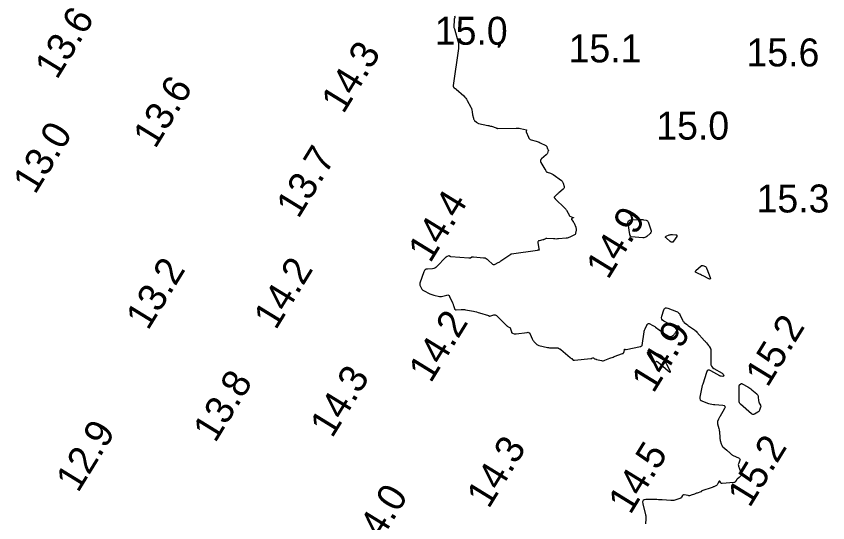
# Model space of a CAD drawing. Extents: x 1023796 to 1112670, y 656573 to 837340.
# Drawn here: x 1101323.2 to 1101468.2, y 687379.8 to 687470.4 of the extents above; entities that cross this region are included whole.
import ezdxf

# ---------------------------------------------------------------- set-up
doc = ezdxf.new("R2010")
doc.units = 0
doc.layers.add('V-CHAN-CONT-15FT', color=7, linetype='Continuous')
doc.layers.add('V-TOPO-SOUN', color=7, linetype='Continuous')

msp = doc.modelspace()

# ---------------------------------------------------------------- linework, layer by layer
at = {"layer": 'V-CHAN-CONT-15FT'}
msp.add_lwpolyline([(1101401.51, 687470.43), (1101401.53, 687470.29), (1101401.53, 687470.26), (1101401.53, 687470.23), (1101401.53, 687470.2), (1101401.53, 687470.17), (1101401.45, 687469.85), (1101401.44, 687469.79), (1101401.43, 687469.73), (1101401.42, 687469.66), (1101401.42, 687469.6), (1101401.36, 687468.58), (1101401.36, 687468.52), (1101401.37, 687468.47), (1101401.38, 687468.41), (1101401.4, 687468.36), (1101401.49, 687468.14), (1101401.51, 687468.09), (1101401.53, 687468.03), (1101401.55, 687467.98), (1101401.56, 687467.92), (1101402.11, 687465.98), (1101402.19, 687465.64), (1101402.23, 687465.29), (1101402.23, 687464.95), (1101402.2, 687464.6), (1101401.26, 687458.02), (1101401.25, 687457.98), (1101401.25, 687457.94), (1101401.26, 687457.9), (1101401.27, 687457.86), (1101401.33, 687457.72), (1101401.35, 687457.68), (1101401.37, 687457.65), (1101401.39, 687457.62), (1101401.42, 687457.6), (1101401.62, 687457.48), (1101401.66, 687457.45), (1101401.71, 687457.42), (1101401.75, 687457.38), (1101401.79, 687457.35), (1101403.14, 687456.12), (1101403.33, 687455.93), (1101403.5, 687455.74), (1101403.65, 687455.53), (1101403.78, 687455.3), (1101404.43, 687454.13), (1101404.48, 687454.02), (1101404.52, 687453.92), (1101404.55, 687453.81), (1101404.58, 687453.69), (1101404.65, 687453.23), (1101404.67, 687453.12), (1101404.69, 687453.01), (1101404.72, 687452.89), (1101404.74, 687452.78), (1101404.88, 687452.15), (1101404.91, 687452.04), (1101404.95, 687451.94), (1101405.01, 687451.85), (1101405.09, 687451.76), (1101405.41, 687451.44), (1101405.5, 687451.36), (1101405.59, 687451.3), (1101405.69, 687451.26), (1101405.8, 687451.23), (1101407.46, 687450.87), (1101407.62, 687450.83), (1101407.77, 687450.79), (1101407.92, 687450.75), (1101408.08, 687450.7), (1101408.94, 687450.42), (1101408.97, 687450.41), (1101408.99, 687450.4), (1101409.02, 687450.39), (1101409.04, 687450.38), (1101409.13, 687450.34), (1101409.15, 687450.33), (1101409.18, 687450.32), (1101409.2, 687450.32), (1101409.23, 687450.32), (1101412.49, 687450.39), (1101412.68, 687450.38), (1101412.88, 687450.37), (1101413.07, 687450.34), (1101413.26, 687450.3), (1101414.33, 687450.05), (1101414.36, 687450.04), (1101414.38, 687450.02), (1101414.38, 687450), (1101414.37, 687449.97), (1101414.29, 687449.84), (1101414.28, 687449.81), (1101414.27, 687449.77), (1101414.28, 687449.74), (1101414.29, 687449.7), (1101414.7, 687448.74), (1101414.79, 687448.58), (1101414.9, 687448.45), (1101415.04, 687448.36), (1101415.21, 687448.3), (1101416.06, 687448.07), (1101416.26, 687448.01), (1101416.45, 687447.94), (1101416.64, 687447.86), (1101416.83, 687447.76), (1101417.82, 687447.24), (1101417.87, 687447.2), (1101417.91, 687447.16), (1101417.95, 687447.11), (1101417.97, 687447.06), (1101418.08, 687446.78), (1101418.09, 687446.74), (1101418.11, 687446.71), (1101418.13, 687446.67), (1101418.15, 687446.64), (1101418.24, 687446.5), (1101418.26, 687446.47), (1101418.27, 687446.43), (1101418.27, 687446.39), (1101418.26, 687446.35), (1101418.1, 687445.89), (1101418.06, 687445.8), (1101418.02, 687445.72), (1101417.96, 687445.65), (1101417.89, 687445.59), (1101417.04, 687444.88), (1101416.91, 687444.74), (1101416.85, 687444.58), (1101416.85, 687444.41), (1101416.93, 687444.24), (1101417.66, 687443.06), (1101417.69, 687443.01), (1101417.72, 687442.96), (1101417.75, 687442.91), (1101417.78, 687442.85), (1101417.88, 687442.64), (1101417.91, 687442.59), (1101417.95, 687442.55), (1101418, 687442.52), (1101418.05, 687442.5), (1101418.67, 687442.32), (1101418.78, 687442.28), (1101418.9, 687442.23), (1101419.01, 687442.17), (1101419.11, 687442.1), (1101420.6, 687440.99), (1101420.71, 687440.89), (1101420.8, 687440.78), (1101420.87, 687440.66), (1101420.92, 687440.52), (1101421.09, 687439.95), (1101421.11, 687439.81), (1101421.09, 687439.69), (1101421.04, 687439.57), (1101420.94, 687439.47), (1101420.15, 687438.82), (1101420.06, 687438.75), (1101419.97, 687438.67), (1101419.88, 687438.58), (1101419.79, 687438.5), (1101419.32, 687438.03), (1101419.31, 687438), (1101419.3, 687437.98), (1101419.31, 687437.96), (1101419.32, 687437.93), (1101419.44, 687437.82), (1101419.49, 687437.78), (1101419.51, 687437.75), (1101421.23, 687436.06), (1101421.31, 687435.97), (1101421.39, 687435.88), (1101421.46, 687435.78), (1101421.52, 687435.68), (1101421.82, 687435.16), (1101421.85, 687435.11), (1101421.87, 687435.06), (1101421.89, 687435.02), (1101421.91, 687434.97), (1101421.99, 687434.78), (1101422.01, 687434.73), (1101422.04, 687434.7), (1101422.07, 687434.67), (1101422.12, 687434.64), (1101422.72, 687434.42), (1101422.77, 687434.39), (1101422.78, 687434.37), (1101422.77, 687434.34), (1101422.72, 687434.31), (1101422.46, 687434.19), (1101422.41, 687434.15), (1101422.39, 687434.11), (1101422.39, 687434.07), (1101422.42, 687434.01), (1101422.67, 687433.7), (1101422.72, 687433.62), (1101422.77, 687433.55), (1101422.81, 687433.47), (1101422.85, 687433.39), (1101423.15, 687432.68), (1101423.2, 687432.55), (1101423.23, 687432.42), (1101423.23, 687432.29), (1101423.22, 687432.15), (1101423.13, 687431.6), (1101423.09, 687431.48), (1101423.03, 687431.37), (1101422.95, 687431.28), (1101422.83, 687431.21), (1101422.11, 687430.88), (1101421.95, 687430.82), (1101421.78, 687430.76), (1101421.61, 687430.72), (1101421.44, 687430.7), (1101420.09, 687430.57), (1101419.87, 687430.55), (1101419.65, 687430.54), (1101419.43, 687430.55), (1101419.21, 687430.56), (1101418, 687430.65), (1101417.94, 687430.66), (1101417.88, 687430.65), (1101417.82, 687430.63), (1101417.76, 687430.6), (1101417.54, 687430.47), (1101417.48, 687430.43), (1101417.42, 687430.41), (1101417.36, 687430.39), (1101417.3, 687430.37), (1101416.62, 687430.24), (1101416.5, 687430.2), (1101416.43, 687430.13), (1101416.39, 687430.03), (1101416.39, 687429.91), (1101416.58, 687428.77), (1101416.59, 687428.73), (1101416.59, 687428.69), (1101416.61, 687428.61), (1101416.61, 687428.6), (1101416.6, 687428.58), (1101416.59, 687428.57), (1101416.57, 687428.57), (1101416.43, 687428.54), (1101416.4, 687428.54), (1101416.37, 687428.53), (1101416.34, 687428.53), (1101416.31, 687428.52), (1101411.7, 687427.85), (1101411.68, 687427.85), (1101411.67, 687427.85), (1101411.66, 687427.84), (1101411.64, 687427.84), (1101411.59, 687427.82), (1101411.58, 687427.82), (1101411.57, 687427.81), (1101411.55, 687427.81), (1101411.54, 687427.8), (1101409.79, 687426.59), (1101409.66, 687426.51), (1101409.53, 687426.42), (1101409.4, 687426.35), (1101409.26, 687426.28), (1101408.71, 687426), (1101408.58, 687425.95), (1101408.45, 687425.95), (1101408.33, 687425.99), (1101408.22, 687426.08), (1101407.56, 687426.73), (1101407.51, 687426.79), (1101407.45, 687426.83), (1101407.39, 687426.87), (1101407.33, 687426.91), (1101406.99, 687427.1), (1101406.96, 687427.11), (1101406.93, 687427.12), (1101406.91, 687427.12), (1101406.88, 687427.12), (1101406.76, 687427.13), (1101406.74, 687427.13), (1101406.71, 687427.13), (1101406.68, 687427.13), (1101406.65, 687427.13), (1101404.87, 687427.32), (1101404.8, 687427.32), (1101404.73, 687427.31), (1101404.66, 687427.3), (1101404.59, 687427.27), (1101404.33, 687427.14), (1101404.27, 687427.12), (1101404.2, 687427.1), (1101404.13, 687427.09), (1101404.06, 687427.09), (1101400.86, 687427.36), (1101400.82, 687427.36), (1101400.79, 687427.37), (1101400.76, 687427.39), (1101400.73, 687427.41), (1101400.62, 687427.5), (1101400.59, 687427.51), (1101400.56, 687427.52), (1101400.53, 687427.53), (1101400.5, 687427.52), (1101400.17, 687427.42), (1101400.11, 687427.39), (1101400.05, 687427.36), (1101399.99, 687427.32), (1101399.94, 687427.27), (1101398.33, 687425.61), (1101398.16, 687425.46), (1101397.98, 687425.35), (1101397.78, 687425.28), (1101397.56, 687425.24), (1101396.65, 687425.17), (1101396.44, 687425.13), (1101396.27, 687425.03), (1101396.13, 687424.89), (1101396.04, 687424.7), (1101395.31, 687422.65), (1101395.27, 687422.53), (1101395.27, 687422.4), (1101395.29, 687422.28), (1101395.34, 687422.16), (1101395.6, 687421.67), (1101395.67, 687421.56), (1101395.75, 687421.46), (1101395.85, 687421.38), (1101395.97, 687421.31), (1101397.1, 687420.75), (1101397.26, 687420.68), (1101397.44, 687420.61), (1101397.61, 687420.55), (1101397.79, 687420.5), (1101398.8, 687420.26), (1101398.84, 687420.25), (1101398.87, 687420.25), (1101398.9, 687420.24), (1101398.94, 687420.24), (1101399.07, 687420.25), (1101399.1, 687420.26), (1101399.14, 687420.26), (1101399.17, 687420.27), (1101399.2, 687420.27), (1101400.14, 687420.52), (1101400.3, 687420.54), (1101400.43, 687420.5), (1101400.54, 687420.42), (1101400.62, 687420.29), (1101401.13, 687419.11), (1101401.18, 687418.99), (1101401.23, 687418.87), (1101401.27, 687418.75), (1101401.31, 687418.63), (1101401.47, 687418.13), (1101401.52, 687418.02), (1101401.59, 687417.95), (1101401.69, 687417.9), (1101401.81, 687417.9), (1101402.7, 687417.94), (1101402.89, 687417.95), (1101403.08, 687417.94), (1101403.27, 687417.92), (1101403.46, 687417.89), (1101404.88, 687417.62), (1101405.15, 687417.57), (1101405.43, 687417.5), (1101405.7, 687417.43), (1101405.97, 687417.35), (1101407.55, 687416.85), (1101407.57, 687416.84), (1101407.59, 687416.83), (1101407.61, 687416.82), (1101407.63, 687416.82), (1101407.72, 687416.78), (1101407.74, 687416.77), (1101407.76, 687416.77), (1101407.78, 687416.77), (1101407.8, 687416.77), (1101408.53, 687416.97), (1101408.66, 687416.99), (1101408.78, 687416.98), (1101408.88, 687416.93), (1101408.98, 687416.85), (1101410.85, 687415.03), (1101410.91, 687414.98), (1101410.97, 687414.93), (1101411.03, 687414.89), (1101411.09, 687414.85), (1101411.36, 687414.7), (1101411.42, 687414.66), (1101411.47, 687414.6), (1101411.51, 687414.54), (1101411.53, 687414.47), (1101411.67, 687413.92), (1101411.7, 687413.85), (1101411.74, 687413.79), (1101411.8, 687413.74), (1101411.87, 687413.71), (1101412.18, 687413.61), (1101412.26, 687413.58), (1101412.34, 687413.57), (1101412.42, 687413.57), (1101412.5, 687413.58), (1101414.47, 687413.85), (1101414.65, 687413.86), (1101414.8, 687413.8), (1101414.93, 687413.7), (1101415.02, 687413.54), (1101415.37, 687412.72), (1101415.44, 687412.59), (1101415.51, 687412.46), (1101415.59, 687412.34), (1101415.69, 687412.23), (1101416.09, 687411.8), (1101416.2, 687411.7), (1101416.32, 687411.62), (1101416.44, 687411.56), (1101416.58, 687411.51), (1101418.13, 687411.15), (1101418.31, 687411.12), (1101418.49, 687411.09), (1101418.67, 687411.08), (1101418.85, 687411.07), (1101419.83, 687411.08), (1101419.89, 687411.08), (1101419.94, 687411.07), (1101420, 687411.05), (1101420.05, 687411.03), (1101420.27, 687410.93), (1101420.32, 687410.9), (1101420.37, 687410.87), (1101420.42, 687410.84), (1101420.47, 687410.8), (1101422.19, 687409.35), (1101422.25, 687409.3), (1101422.31, 687409.25), (1101422.37, 687409.2), (1101422.43, 687409.15), (1101422.66, 687408.94), (1101422.72, 687408.9), (1101422.78, 687408.87), (1101422.85, 687408.86), (1101422.93, 687408.86), (1101425.88, 687409.16), (1101425.93, 687409.16), (1101425.97, 687409.17), (1101426.01, 687409.19), (1101426.05, 687409.21), (1101426.21, 687409.29), (1101426.24, 687409.31), (1101426.28, 687409.31), (1101426.31, 687409.3), (1101426.33, 687409.28), (1101426.45, 687409.17), (1101426.48, 687409.14), (1101426.51, 687409.12), (1101426.54, 687409.11), (1101426.57, 687409.1), (1101426.72, 687409.06), (1101426.75, 687409.05), (1101426.79, 687409.04), (1101426.83, 687409.03), (1101426.86, 687409.02), (1101427.75, 687408.81), (1101427.91, 687408.78), (1101428.07, 687408.78), (1101428.22, 687408.8), (1101428.38, 687408.85), (1101429.25, 687409.21), (1101429.45, 687409.28), (1101429.65, 687409.36), (1101429.85, 687409.44), (1101430.05, 687409.51), (1101431.54, 687410.06), (1101431.57, 687410.07), (1101431.6, 687410.08), (1101431.62, 687410.1), (1101431.64, 687410.12), (1101431.74, 687410.21), (1101431.76, 687410.23), (1101431.77, 687410.26), (1101431.78, 687410.29), (1101431.79, 687410.32), (1101431.89, 687410.83), (1101431.9, 687410.85), (1101431.91, 687410.87), (1101431.93, 687410.87), (1101431.95, 687410.86), (1101432.05, 687410.81), (1101432.08, 687410.81), (1101432.1, 687410.8), (1101432.13, 687410.8), (1101432.15, 687410.8), (1101434.74, 687411.34), (1101434.77, 687411.35), (1101434.8, 687411.36), (1101434.83, 687411.37), (1101434.85, 687411.38), (1101434.96, 687411.44), (1101434.99, 687411.46), (1101435.01, 687411.48), (1101435.02, 687411.5), (1101435.03, 687411.53), (1101435.37, 687413.92), (1101435.39, 687414.07), (1101435.43, 687414.22), (1101435.48, 687414.36), (1101435.54, 687414.5), (1101435.91, 687415.25), (1101435.93, 687415.28), (1101435.95, 687415.31), (1101435.98, 687415.33), (1101436.01, 687415.35), (1101436.14, 687415.42), (1101436.18, 687415.44), (1101436.21, 687415.44), (1101436.24, 687415.44), (1101436.28, 687415.43), (1101436.92, 687415.08), (1101437.04, 687415.02), (1101437.15, 687414.95), (1101437.27, 687414.88), (1101437.38, 687414.8), (1101438.74, 687413.8), (1101438.87, 687413.7), (1101439, 687413.62), (1101439.14, 687413.54), (1101439.28, 687413.46), (1101439.93, 687413.13), (1101440.03, 687413.09), (1101440.12, 687413.08), (1101440.21, 687413.11), (1101440.3, 687413.16), (1101440.66, 687413.43), (1101440.74, 687413.5), (1101440.82, 687413.58), (1101440.9, 687413.66), (1101440.96, 687413.75), (1101441.61, 687414.68), (1101441.67, 687414.79), (1101441.66, 687414.88), (1101441.6, 687414.93), (1101441.47, 687414.96), (1101440.84, 687414.99), (1101440.68, 687415.01), (1101440.53, 687415.04), (1101440.39, 687415.09), (1101440.24, 687415.16), (1101438.88, 687415.88), (1101438.66, 687416.03), (1101438.53, 687416.23), (1101438.49, 687416.46), (1101438.54, 687416.72), (1101438.9, 687417.86), (1101439.02, 687418.09), (1101439.18, 687418.23), (1101439.38, 687418.26), (1101439.64, 687418.2), (1101441.17, 687417.6), (1101441.37, 687417.5), (1101441.54, 687417.37), (1101441.67, 687417.22), (1101441.78, 687417.03), (1101442.25, 687416.02), (1101442.3, 687415.91), (1101442.37, 687415.81), (1101442.45, 687415.72), (1101442.54, 687415.64), (1101442.92, 687415.32), (1101443.01, 687415.25), (1101443.11, 687415.17), (1101443.21, 687415.1), (1101443.31, 687415.03), (1101444.18, 687414.45), (1101444.35, 687414.33), (1101444.51, 687414.19), (1101444.67, 687414.05), (1101444.82, 687413.89), (1101446.18, 687412.36), (1101446.27, 687412.26), (1101446.35, 687412.17), (1101446.43, 687412.07), (1101446.52, 687411.97), (1101446.9, 687411.49), (1101446.95, 687411.43), (1101446.99, 687411.37), (1101447.04, 687411.3), (1101447.07, 687411.24), (1101447.23, 687410.97), (1101447.26, 687410.9), (1101447.28, 687410.83), (1101447.3, 687410.75), (1101447.3, 687410.68), (1101447.28, 687408.32), (1101447.31, 687408.03), (1101447.41, 687407.78), (1101447.58, 687407.57), (1101447.81, 687407.4), (1101449.32, 687406.53), (1101449.36, 687406.5), (1101449.4, 687406.46), (1101449.44, 687406.42), (1101449.48, 687406.38), (1101449.64, 687406.16), (1101449.65, 687406.13), (1101449.65, 687406.12), (1101449.64, 687406.1), (1101449.63, 687406.08), (1101449.55, 687406.01), (1101449.53, 687406), (1101449.5, 687405.99), (1101449.48, 687405.98), (1101449.45, 687405.98), (1101449.14, 687405.99), (1101449.08, 687406), (1101449.02, 687406.01), (1101448.97, 687406.03), (1101448.91, 687406.06), (1101447.29, 687407), (1101447.03, 687407.1), (1101446.81, 687407.09), (1101446.64, 687406.95), (1101446.52, 687406.7), (1101445.84, 687404.61), (1101445.76, 687404.33), (1101445.68, 687404.04), (1101445.62, 687403.75), (1101445.56, 687403.46), (1101445.35, 687402.28), (1101445.34, 687402.02), (1101445.41, 687401.81), (1101445.57, 687401.64), (1101445.8, 687401.52), (1101446.9, 687401.15), (1101447.18, 687401.07), (1101447.46, 687401.01), (1101447.75, 687400.96), (1101448.04, 687400.93), (1101449.42, 687400.84), (1101449.68, 687400.78), (1101449.82, 687400.66), (1101449.84, 687400.48), (1101449.74, 687400.24), (1101448.89, 687398.76), (1101448.83, 687398.66), (1101448.78, 687398.56), (1101448.73, 687398.46), (1101448.69, 687398.35), (1101448.51, 687397.94), (1101448.48, 687397.84), (1101448.46, 687397.73), (1101448.46, 687397.62), (1101448.48, 687397.52), (1101448.73, 687396.63), (1101448.77, 687396.45), (1101448.81, 687396.28), (1101448.83, 687396.1), (1101448.84, 687395.92), (1101448.88, 687395.16), (1101448.89, 687395), (1101448.91, 687394.84), (1101448.94, 687394.69), (1101448.98, 687394.54), (1101449.14, 687393.93), (1101449.19, 687393.78), (1101449.26, 687393.65), (1101449.35, 687393.52), (1101449.46, 687393.41), (1101450.17, 687392.77), (1101450.25, 687392.69), (1101450.33, 687392.62), (1101450.41, 687392.54), (1101450.49, 687392.46), (1101450.81, 687392.16), (1101450.9, 687392.09), (1101450.99, 687392.02), (1101451.08, 687391.96), (1101451.18, 687391.91), (1101452.34, 687391.34), (1101452.44, 687391.27), (1101452.5, 687391.19), (1101452.51, 687391.09), (1101452.48, 687390.97), (1101452.27, 687390.46), (1101452.23, 687390.33), (1101452.21, 687390.2), (1101452.22, 687390.07), (1101452.25, 687389.94), (1101452.75, 687388.49), (1101452.77, 687388.42), (1101452.76, 687388.37), (1101452.74, 687388.31), (1101452.71, 687388.26), (1101452.52, 687388.06), (1101452.47, 687388.01), (1101452.43, 687387.96), (1101452.38, 687387.92), (1101452.33, 687387.87), (1101452.02, 687387.6), (1101451.97, 687387.55), (1101451.91, 687387.49), (1101451.86, 687387.44), (1101451.82, 687387.38), (1101451.64, 687387.13), (1101451.59, 687387.07), (1101451.53, 687387.03), (1101451.47, 687387), (1101451.39, 687386.99), (1101449.35, 687386.82), (1101449.27, 687386.82), (1101449.2, 687386.84), (1101449.15, 687386.88), (1101449.1, 687386.94), (1101448.91, 687387.22), (1101448.87, 687387.27), (1101448.83, 687387.28), (1101448.79, 687387.26), (1101448.75, 687387.2), (1101448.55, 687386.78), (1101448.5, 687386.69), (1101448.44, 687386.61), (1101448.37, 687386.55), (1101448.28, 687386.49), (1101447.93, 687386.29), (1101447.83, 687386.24), (1101447.74, 687386.2), (1101447.65, 687386.16), (1101447.55, 687386.13), (1101445.71, 687385.54), (1101445.69, 687385.53), (1101445.67, 687385.51), (1101445.66, 687385.5), (1101445.64, 687385.47), (1101445.6, 687385.38), (1101445.59, 687385.36), (1101445.57, 687385.34), (1101445.55, 687385.33), (1101445.53, 687385.32), (1101444.87, 687385.11), (1101444.75, 687385.07), (1101444.63, 687385.03), (1101444.52, 687384.99), (1101444.4, 687384.94), (1101443.79, 687384.71), (1101443.65, 687384.66), (1101443.51, 687384.64), (1101443.37, 687384.64), (1101443.23, 687384.65), (1101442.55, 687384.78), (1101442.47, 687384.78), (1101442.39, 687384.77), (1101442.32, 687384.73), (1101442.26, 687384.66), (1101442.04, 687384.36), (1101441.98, 687384.29), (1101441.91, 687384.23), (1101441.84, 687384.18), (1101441.75, 687384.15), (1101440.89, 687383.85), (1101440.71, 687383.8), (1101440.54, 687383.77), (1101440.36, 687383.76), (1101440.17, 687383.76), (1101438.6, 687383.89), (1101438.27, 687383.91), (1101437.95, 687383.93), (1101437.63, 687383.94), (1101437.3, 687383.94), (1101435.7, 687383.94), (1101435.38, 687383.9), (1101435.18, 687383.76), (1101435.1, 687383.53), (1101435.13, 687383.21), (1101435.63, 687381.21), (1101435.67, 687381.03), (1101435.69, 687380.86), (1101435.7, 687380.68), (1101435.7, 687380.5), (1101435.64, 687379.59)], dxfattribs=at)
for points in [[(1101409.37, 687464.82), (1101409.36, 687464.84), (1101409.37, 687464.9), (1101409.43, 687465.34), (1101409.44, 687465.35), (1101409.44, 687465.37), (1101409.45, 687465.37), (1101409.47, 687465.38), (1101409.53, 687465.4), (1101409.55, 687465.41), (1101409.56, 687465.41), (1101409.57, 687465.41), (1101409.58, 687465.4), (1101409.63, 687465.39), (1101409.64, 687465.39), (1101409.65, 687465.38), (1101409.66, 687465.37), (1101409.66, 687465.36), (1101409.67, 687465.28), (1101409.68, 687465.26), (1101409.67, 687465.25), (1101409.67, 687465.23), (1101409.66, 687465.21), (1101409.43, 687464.87), (1101409.4, 687464.83)], [(1101435.97, 687433.79), (1101436.04, 687433.7), (1101436.09, 687433.59), (1101436.58, 687432.2), (1101436.62, 687432.02), (1101436.61, 687431.85), (1101436.55, 687431.69), (1101436.43, 687431.54), (1101435.85, 687430.99), (1101435.7, 687430.87), (1101435.53, 687430.79), (1101435.35, 687430.75), (1101435.16, 687430.75), (1101433.05, 687430.96), (1101433.01, 687430.97), (1101432.98, 687430.99), (1101432.95, 687431.01), (1101432.93, 687431.05), (1101432.86, 687431.21), (1101432.84, 687431.25), (1101432.83, 687431.29), (1101432.82, 687431.33), (1101432.81, 687431.38), (1101432.5, 687433.29), (1101432.49, 687433.57), (1101432.58, 687433.78), (1101432.77, 687433.91), (1101433.05, 687433.96), (1101434.75, 687434.04), (1101434.88, 687434.04), (1101435.01, 687434.03), (1101435.13, 687434.02), (1101435.26, 687433.99), (1101435.76, 687433.89), (1101435.87, 687433.85)], [(1101440.16, 687431.34), (1101440.3, 687431.36), (1101440.44, 687431.35), (1101441.06, 687431.3), (1101441.18, 687431.27), (1101441.25, 687431.22), (1101441.25, 687431.13), (1101441.2, 687431.02), (1101440.62, 687430.15), (1101440.49, 687430.01), (1101440.35, 687429.96), (1101440.21, 687429.98), (1101440.05, 687430.08), (1101439.29, 687430.75), (1101439.21, 687430.84), (1101439.2, 687430.92), (1101439.24, 687430.99), (1101439.34, 687431.05), (1101439.88, 687431.27), (1101440.02, 687431.32)], [(1101446.42, 687425.56), (1101446.44, 687425.53), (1101446.46, 687425.5), (1101446.51, 687425.35), (1101446.52, 687425.32), (1101446.54, 687425.28), (1101446.55, 687425.24), (1101446.57, 687425.21), (1101447.17, 687423.67), (1101447.23, 687423.48), (1101447.2, 687423.38), (1101447.1, 687423.36), (1101446.92, 687423.43), (1101445.9, 687423.95), (1101445.75, 687424.02), (1101445.6, 687424.1), (1101445.45, 687424.17), (1101445.3, 687424.25), (1101444.69, 687424.55), (1101444.58, 687424.63), (1101444.53, 687424.72), (1101444.55, 687424.82), (1101444.64, 687424.93), (1101445.56, 687425.74), (1101445.63, 687425.79), (1101445.71, 687425.82), (1101445.8, 687425.82), (1101445.89, 687425.79), (1101446.36, 687425.6), (1101446.39, 687425.58)], [(1101437.08, 687408.46), (1101437.02, 687408.49), (1101436.97, 687408.55), (1101436.05, 687410.01), (1101435.98, 687410.16), (1101435.99, 687410.27), (1101436.08, 687410.32), (1101436.25, 687410.32), (1101437.21, 687410.22), (1101437.37, 687410.19), (1101437.52, 687410.16), (1101437.67, 687410.1), (1101437.81, 687410.04), (1101438.37, 687409.75), (1101438.51, 687409.67), (1101438.62, 687409.57), (1101438.72, 687409.45), (1101438.8, 687409.32), (1101439.91, 687407.14), (1101440.04, 687406.83), (1101440.04, 687406.7), (1101439.91, 687406.73), (1101439.65, 687406.93), (1101437.8, 687408.55), (1101437.74, 687408.6), (1101437.67, 687408.62), (1101437.6, 687408.62), (1101437.52, 687408.6), (1101437.21, 687408.47), (1101437.14, 687408.45)], [(1101456.22, 687400.68), (1101456.22, 687400.59), (1101456.2, 687400.5), (1101455.99, 687399.93), (1101455.94, 687399.81), (1101455.87, 687399.71), (1101455.78, 687399.63), (1101455.67, 687399.56), (1101455.07, 687399.24), (1101454.93, 687399.19), (1101454.8, 687399.18), (1101454.68, 687399.22), (1101454.56, 687399.3), (1101452.59, 687401.02), (1101452.48, 687401.13), (1101452.4, 687401.26), (1101452.36, 687401.4), (1101452.34, 687401.56), (1101452.34, 687402.21), (1101452.34, 687402.37), (1101452.34, 687402.53), (1101452.34, 687402.7), (1101452.34, 687402.86), (1101452.33, 687404.2), (1101452.33, 687404.27), (1101452.35, 687404.33), (1101452.39, 687404.39), (1101452.44, 687404.44), (1101452.67, 687404.63), (1101452.72, 687404.67), (1101452.78, 687404.68), (1101452.85, 687404.68), (1101452.91, 687404.65), (1101453.9, 687404.09), (1101454.09, 687403.98), (1101454.27, 687403.86), (1101454.44, 687403.73), (1101454.61, 687403.6), (1101455.49, 687402.87), (1101455.6, 687402.76), (1101455.68, 687402.64), (1101455.74, 687402.5), (1101455.77, 687402.34), (1101455.84, 687401.58), (1101455.86, 687401.48), (1101455.88, 687401.39), (1101455.92, 687401.29), (1101455.96, 687401.21), (1101456.16, 687400.86), (1101456.2, 687400.77)]]:
    msp.add_lwpolyline(points, close=True, dxfattribs=at)

# ---------------------------------------------------------------- texts
at = {"layer": 'V-TOPO-SOUN'}
for s, p in [('13.6 ', (1101330.45, 687458.9)), ('14.3 ', (1101381.63, 687452.76)), ('13.6 ', (1101348.01, 687446.53)), ('13.0 ', (1101326.54, 687438.36)), ('13.7 ', (1101373.59, 687434.03)), ('14.4 ', (1101397.15, 687426.09)), ('14.9 ', (1101428.94, 687423.14)), ('13.2 ', (1101346.72, 687414.05)), ('14.2 ', (1101369.56, 687414.12)), ('14.2 ', (1101397.25, 687404.63)), ('14.9 ', (1101437.04, 687402.8)), ('15.2 ', (1101457.42, 687403.85)), ('13.8 ', (1101358.73, 687393.94)), ('14.3 ', (1101379.63, 687394.79)), ('12.9 ', (1101334.22, 687385.02)), ('15.2 ', (1101454.23, 687382.33)), ('14.3 ', (1101407.61, 687382.16)), ('14.5 ', (1101432.91, 687381.1)), ('14.0 ', (1101386.52, 687373.56))]:
    msp.add_text(s, height=5, rotation=58.4285, dxfattribs=at).set_placement(p)
for s, p in [('15.0 ', (1101397.98, 687465.28)), ('15.1 ', (1101421.88, 687462.13)), ('15.6 ', (1101453.67, 687461.41)), ('15.0 ', (1101437.55, 687448.32)), ('15.3 ', (1101455.47, 687435.29))]:
    msp.add_text(s, height=5, dxfattribs=at).set_placement(p)

doc.saveas('drawing.dxf')
